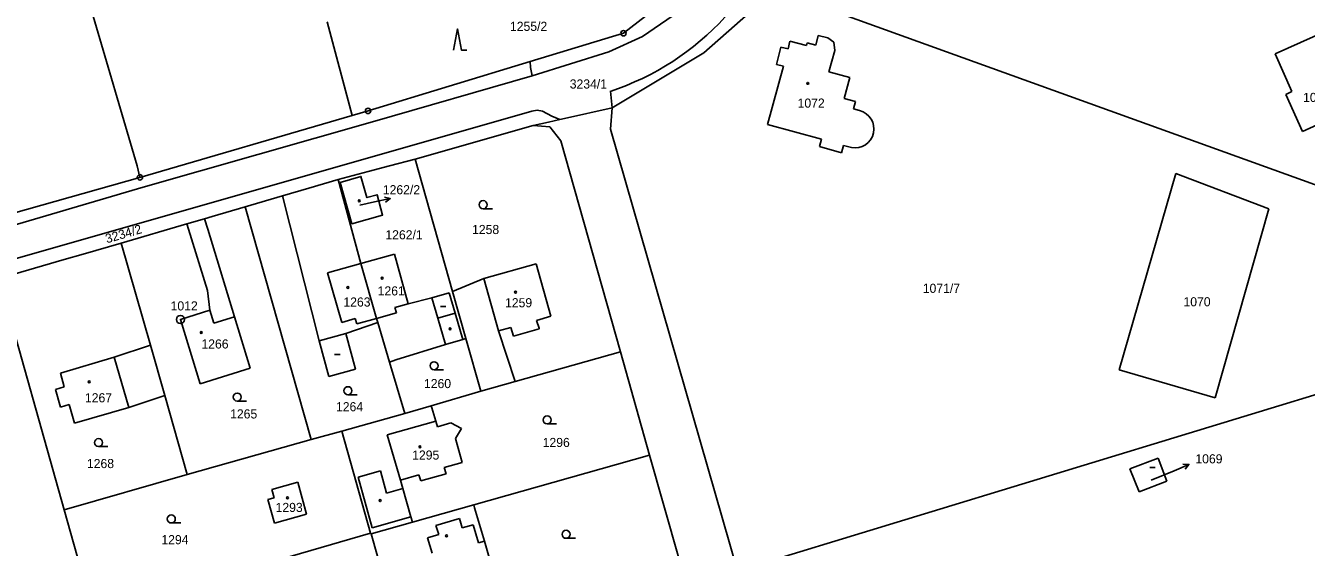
# Model space of a CAD drawing. Extents: x -736345 to -729997, y -1130177 to -1122501.
# Drawn here: x -734081.9 to -733843, y -1127003.4 to -1126906.1 of the extents above; entities that cross this region are included whole.
import ezdxf

# ---------------------------------------------------------------- set-up
doc = ezdxf.new("R2010")
doc.units = 0
for name, color, linetype in [('Vrstva 1', 7, 'Continuous'), ('Vrstva 16', 7, 'Continuous'), ('Vrstva 17', 7, 'Continuous'), ('Vrstva 18', 7, 'Continuous'), ('Vrstva 19', 7, 'Continuous'), ('Vrstva 25', 7, 'Continuous'), ('Vrstva 4', 7, 'Continuous')]:
    doc.layers.add(name, color=color, linetype=linetype)

msp = doc.modelspace()

# ---------------------------------------------------------------- linework, layer by layer
at = {"layer": 'Vrstva 1'}
for points in [[(-733954.46, -1126895.18), (-733970.34, -1126907.47)], [(-733839.9, -1126936.28), (-733942.86, -1126899.09)], [(-733955.35, -1126911.11), (-733943.93, -1126901)], [(-734061.05, -1126932.21), (-734069.58, -1126903.24)], [(-733960.11, -1126903.49), (-733966.81, -1126908.06)], [(-734020.94, -1126922.82), (-734025.63, -1126905.32)], [(-733987.77, -1126912.77), (-733970.34, -1126907.47)], [(-733966.81, -1126908.06), (-733973.09, -1126910.94)], [(-733939.3, -1126908.97), (-733939.63, -1126910.37)], [(-733936.19, -1126909.78), (-733939.3, -1126908.97)], [(-733936.07, -1126909.29), (-733936.19, -1126909.78)], [(-733934.46, -1126909.69), (-733936.07, -1126909.29)], [(-733934.01, -1126907.89), (-733934.46, -1126909.69)], [(-733932.26, -1126908.36), (-733934.01, -1126907.89)], [(-733931.14, -1126909.17), (-733932.26, -1126908.36)], [(-733930.91, -1126910.69), (-733931.14, -1126909.17)], [(-733848.81, -1126911.34), (-733839.32, -1126907.1)], [(-733973.09, -1126910.94), (-733987.4, -1126915.43)], [(-733972.46, -1126921.4), (-733955.35, -1126911.11)], [(-733940.98, -1126910.05), (-733941.81, -1126913.31)], [(-733939.63, -1126910.37), (-733940.98, -1126910.05)], [(-733932.04, -1126914.66), (-733930.91, -1126910.69)], [(-733845.65, -1126918.37), (-733848.81, -1126911.34)], [(-733987.77, -1126912.77), (-734017.99, -1126921.96)], [(-733987.77, -1126912.77), (-733987.71, -1126913.87)], [(-733987.71, -1126913.87), (-733987.4, -1126915.43)], [(-733940.52, -1126913.64), (-733943.48, -1126924.49)], [(-733941.81, -1126913.31), (-733940.52, -1126913.64)], [(-733928.14, -1126915.73), (-733932.04, -1126914.66)], [(-733929.21, -1126919.64), (-733928.14, -1126915.73)], [(-733846.78, -1126918.88), (-733845.65, -1126918.37)], [(-733843.67, -1126925.78), (-733846.78, -1126918.88)], [(-733927.08, -1126920.19), (-733929.21, -1126919.64)], [(-733927.44, -1126921.57), (-733927.08, -1126920.19)], [(-734086.4, -1126950.29), (-733987.47, -1126922.02)], [(-734020.94, -1126922.82), (-734060.54, -1126934.36)], [(-734017.99, -1126921.96), (-734020.94, -1126922.82)], [(-733986.43, -1126921.84), (-733987.47, -1126922.02)], [(-733985.45, -1126922.02), (-733986.43, -1126921.84)], [(-733983.7, -1126922.93), (-733985.45, -1126922.02)], [(-733982.22, -1126923.59), (-733984.35, -1126924.07)], [(-733982.22, -1126923.59), (-733983.7, -1126922.93)], [(-733981.34, -1126923.39), (-733982.22, -1126923.59)], [(-733972.46, -1126921.4), (-733981.34, -1126923.39)], [(-733972.76, -1126925.37), (-733972.46, -1126921.4)], [(-733926.3, -1126921.92), (-733927.44, -1126921.57)], [(-733834.24, -1126921.54), (-733843.67, -1126925.78)], [(-733987.22, -1126924.72), (-734009.22, -1126930.98)], [(-733984.35, -1126924.07), (-733987.22, -1126924.72)], [(-733984.1, -1126924.96), (-733987.22, -1126924.72)], [(-733982.04, -1126927.57), (-733984.1, -1126924.96)], [(-733949.05, -1127007.76), (-733972.76, -1126925.37)], [(-733943.48, -1126924.49), (-733933.41, -1126927.24)], [(-733970.92, -1126966.93), (-733982.04, -1126927.57)], [(-733933.41, -1126927.24), (-733933.8, -1126928.59)], [(-733929.65, -1126929.8), (-733929.31, -1126928.42)], [(-733929.31, -1126928.42), (-733927.81, -1126928.78)], [(-733933.8, -1126928.59), (-733929.65, -1126929.8)], [(-734060.54, -1126934.36), (-734061.05, -1126932.21)], [(-734013.96, -1126932.23), (-734017.96, -1126933.3)], [(-734009.22, -1126930.98), (-734013.96, -1126932.23)], [(-734009.22, -1126930.98), (-734002.23, -1126955.65)], [(-734100.05, -1126945.51), (-734060.54, -1126934.36)], [(-734023.57, -1126934.79), (-734029.06, -1126936.39)], [(-734017.96, -1126933.3), (-734023.57, -1126934.79)], [(-734019.33, -1126950.42), (-734023.57, -1126934.79)], [(-734023.19, -1126935.31), (-734019.32, -1126934.19), (-734018.2, -1126938.13), (-734016.32, -1126937.6), (-734015.27, -1126941.39), (-734020.99, -1126943.03), (-734023.19, -1126935.31)], [(-733867.32, -1126933.62), (-733877.91, -1126970.3)], [(-733849.99, -1126940.24), (-733867.32, -1126933.62)], [(-734033.92, -1126937.81), (-734040.91, -1126939.86)], [(-734029.06, -1126936.39), (-734033.92, -1126937.81)], [(-734027.13, -1126964.88), (-734033.92, -1126937.81)], [(-734040.91, -1126939.86), (-734047.08, -1126941.66)], [(-734028.58, -1126983.26), (-734040.91, -1126939.86)], [(-733859.99, -1126975.51), (-733849.99, -1126940.24)], [(-734048.49, -1126942.07), (-734051.8, -1126943.04)], [(-734047.08, -1126941.66), (-734048.49, -1126942.07)], [(-734048.49, -1126942.07), (-734047.89, -1126944.02)], [(-734051.8, -1126943.04), (-734064.03, -1126946.61)], [(-734051.5, -1126944.01), (-734051.8, -1126943.04)], [(-734047.94, -1126955.5), (-734051.5, -1126944.01)], [(-734047.89, -1126944.02), (-734042.93, -1126960.38)], [(-734064.03, -1126946.61), (-734071.14, -1126948.67)], [(-734058.59, -1126965.69), (-734064.03, -1126946.61)], [(-734074.67, -1126949.7), (-734086.84, -1126953.23)], [(-734071.14, -1126948.67), (-734074.67, -1126949.7)], [(-734013.07, -1126948.69), (-734019.33, -1126950.42)], [(-734010.49, -1126957.96), (-734013.07, -1126948.69)], [(-734016.39, -1126960.7), (-734019.33, -1126950.42)], [(-733996.39, -1126953.21), (-733986.61, -1126950.47)], [(-733986.61, -1126950.47), (-733983.89, -1126960.28)], [(-734074.66, -1126996.38), (-734086.84, -1126953.23)], [(-734002.23, -1126955.65), (-733996.39, -1126953.21)], [(-734047.5, -1126959.15), (-734047.94, -1126955.5)], [(-734006.08, -1126956.86), (-734010.49, -1126957.96)], [(-734002.85, -1126955.91), (-734006.08, -1126956.86)], [(-734001.74, -1126959.69), (-734002.85, -1126955.91)], [(-733999.75, -1126964.41), (-734002.23, -1126955.65)], [(-734053, -1126960.86), (-734047.5, -1126959.15)], [(-734049.31, -1126972.87), (-734053, -1126960.86)], [(-734042.93, -1126960.38), (-734039.97, -1126969.97)], [(-734016.17, -1126961.45), (-734022.13, -1126963.52)], [(-734016.17, -1126961.45), (-734016.39, -1126960.7)], [(-734013.99, -1126968.81), (-734016.17, -1126961.45)], [(-734000.31, -1126964.58), (-734001.74, -1126959.69)], [(-733983.89, -1126960.28), (-733986.59, -1126961.04)], [(-733986.59, -1126961.04), (-733986.1, -1126962.49)], [(-734022.13, -1126963.52), (-734020.31, -1126970.15)], [(-733991.37, -1126962.39), (-733993.68, -1126963)], [(-733993.68, -1126963), (-733990.53, -1126972.44)], [(-733990.86, -1126963.99), (-733991.37, -1126962.39)], [(-733986.06, -1126962.6), (-733990.86, -1126963.99)], [(-733986.1, -1126962.49), (-733986.06, -1126962.6)], [(-734065.33, -1126967.9), (-734058.59, -1126965.69)], [(-734055.92, -1126975.06), (-734058.59, -1126965.69)], [(-734025.32, -1126971.52), (-734027.13, -1126964.88)], [(-734012.79, -1126968.43), (-734003.54, -1126965.52)], [(-734003.54, -1126965.52), (-734000.31, -1126964.58)], [(-733999.75, -1126964.41), (-734000.31, -1126964.58)], [(-733996.97, -1126974.24), (-733999.75, -1126964.41)], [(-734075.38, -1126970.88), (-734065.33, -1126967.9)], [(-734013.99, -1126968.81), (-734012.79, -1126968.43)], [(-734011.16, -1126978.4), (-734013.99, -1126968.81)], [(-733990.53, -1126972.44), (-733970.92, -1126966.93)], [(-733965.49, -1126986.17), (-733970.92, -1126966.93)], [(-734075.38, -1126970.88), (-734074.65, -1126973.46)], [(-734039.97, -1126969.97), (-734049.31, -1126972.87)], [(-734020.31, -1126970.15), (-734025.32, -1126971.52)], [(-733949.05, -1127007.76), (-733829.93, -1126971.43)], [(-733877.91, -1126970.3), (-733859.99, -1126975.51)], [(-734074.65, -1126973.46), (-734076.32, -1126973.93)], [(-733990.53, -1126972.44), (-733996.97, -1126974.24)], [(-734076.32, -1126973.93), (-734075.38, -1126977.22)], [(-734062.62, -1126977.27), (-734055.92, -1126975.06)], [(-734055.92, -1126975.06), (-734051.71, -1126989.79)], [(-734006.23, -1126976.96), (-733996.97, -1126974.24)], [(-734075.38, -1126977.22), (-734073.72, -1126976.76)], [(-734073.72, -1126976.76), (-734072.76, -1126980.22)], [(-734072.76, -1126980.22), (-734062.62, -1126977.27)], [(-734022.9, -1126981.7), (-734011.16, -1126978.4)], [(-734011.16, -1126978.4), (-734006.23, -1126976.96)], [(-734006.12, -1126977.33), (-734006.23, -1126976.96)], [(-734005.36, -1126979.82), (-734006.12, -1126977.33)], [(-734005.03, -1126980.89), (-734005.36, -1126979.82)], [(-734002.52, -1126980.17), (-734005.03, -1126980.89)], [(-734000.54, -1126981.19), (-734002.52, -1126980.17)], [(-734051.71, -1126989.79), (-734028.58, -1126983.26)], [(-734028.58, -1126983.26), (-734022.9, -1126981.7)], [(-734017.55, -1127000.77), (-734022.9, -1126981.7)], [(-734001.66, -1126983.1), (-734000.54, -1126981.19)], [(-734000.44, -1126987.56), (-734001.66, -1126983.1)], [(-734003.82, -1126988.51), (-734000.44, -1126987.56)], [(-733998.29, -1126995.46), (-733965.49, -1126986.17)], [(-733960.02, -1127005.4), (-733965.49, -1126986.17)], [(-733870.64, -1126986.72), (-733875.87, -1126988.76)], [(-733868.97, -1126991.01), (-733870.64, -1126986.72)], [(-734051.71, -1126989.79), (-734074.66, -1126996.38)], [(-734011.96, -1126990.83), (-734008.52, -1126989.87)], [(-734008.52, -1126989.87), (-734008.17, -1126990.99)], [(-734008.17, -1126990.99), (-734003.45, -1126989.69)], [(-734003.45, -1126989.69), (-734003.82, -1126988.51)], [(-733875.87, -1126988.76), (-733874.15, -1126993.01)], [(-734035.97, -1126992.62), (-734031.11, -1126991.25)], [(-734035.52, -1126994.13), (-734035.97, -1126992.62)], [(-734031.11, -1126991.25), (-734029.45, -1126997.17)], [(-734011.96, -1126990.83), (-734011.5, -1126992.4)], [(-734010, -1126997.72), (-734011.5, -1126992.4)], [(-733874.15, -1126993.01), (-733868.97, -1126991.01)], [(-734036.69, -1126994.45), (-734035.52, -1126994.13)], [(-734035.46, -1126998.85), (-734036.69, -1126994.45)], [(-734074.66, -1126996.38), (-734069.28, -1127015.63)], [(-734029.45, -1126997.17), (-734035.46, -1126998.85)], [(-734010, -1126997.72), (-734009.72, -1126998.69)], [(-734009.72, -1126998.69), (-733998.29, -1126995.46)], [(-733998.12, -1126996.02), (-733998.29, -1126995.46)], [(-733996.27, -1127002.25), (-733998.12, -1126996.02)], [(-734017.41, -1127000.87), (-734009.72, -1126998.69)], [(-734052.88, -1127011), (-734017.55, -1127000.77)], [(-734017.55, -1127000.77), (-734017.41, -1127000.87)], [(-734017.41, -1127000.87), (-734011.98, -1127019.94)], [(-733994.93, -1127007.02), (-733996.27, -1127002.25)]]:
    msp.add_lwpolyline(points, dxfattribs=at)
msp.add_arc((-733927.139, -1126925.332), 3.513, 258.96922, 76.18584, dxfattribs=at)
at = {"layer": 'Vrstva 16'}
for points in [[(-734019.52, -1126939.56), (-734016.77, -1126938.96)], [(-733871.9, -1126990.87), (-733867.64, -1126989.08)]]:
    msp.add_lwpolyline(points, dxfattribs=at)
at = {"layer": 'Vrstva 25'}
for points in [[(-734002.05, -1126910.66), (-734001.3, -1126906.66), (-734000.55, -1126910.66), (-733999.55, -1126910.66)], [(-734016.77, -1126938.96), (-734013.839, -1126938.321)], [(-734014.923, -1126938.046), (-734013.839, -1126938.321), (-734014.71, -1126939.022)], [(-733996.53, -1126940.21), (-733994.78, -1126940.21)], [(-734004.46, -1126958.45), (-734003.46, -1126958.45)], [(-734024.22, -1126967.39), (-734023.22, -1126967.39)], [(-734005.68, -1126970.25), (-734003.93, -1126970.25)], [(-734042.4, -1126976.1), (-734040.65, -1126976.1)], [(-734021.75, -1126974.91), (-734020, -1126974.91)], [(-733984.58, -1126980.37), (-733982.83, -1126980.37)], [(-734068.26, -1126984.59), (-734066.51, -1126984.59)], [(-733867.64, -1126989.08), (-733864.873, -1126987.923)], [(-733865.988, -1126987.847), (-733864.873, -1126987.923), (-733865.602, -1126988.77)], [(-733872.19, -1126988.52), (-733871.19, -1126988.52)], [(-734054.69, -1126998.84), (-734052.94, -1126998.84)], [(-733981.06, -1127001.7), (-733979.31, -1127001.7)]]:
    msp.add_lwpolyline(points, dxfattribs=at)
for centre, radius in [((-733970.34, -1126907.47), 0.5), ((-733970.34, -1126907.47), 0.032), ((-733935.97, -1126916.83), 0.175), ((-734017.99, -1126921.96), 0.5), ((-734017.99, -1126921.96), 0.032), ((-734060.54, -1126934.36), 0.5), ((-734060.54, -1126934.36), 0.032), ((-734019.62, -1126938.74), 0.175), ((-733996.53, -1126939.46), 0.75), ((-734015.36, -1126953.18), 0.175), ((-734021.75, -1126954.91), 0.175), ((-733990.48, -1126955.78), 0.175), ((-734052.98, -1126960.88), 0.75), ((-734052.98, -1126960.88), 0.032), ((-734049.1, -1126963.31), 0.175), ((-734002.7, -1126962.61), 0.175), ((-734005.68, -1126969.5), 0.75), ((-734070, -1126972.51), 0.175), ((-734021.75, -1126974.16), 0.75), ((-734042.4, -1126975.35), 0.75), ((-733984.58, -1126979.62), 0.75), ((-734068.26, -1126983.84), 0.75), ((-734008.31, -1126984.63), 0.175), ((-734033.02, -1126994.14), 0.175), ((-734015.74, -1126994.66), 0.175), ((-734054.69, -1126998.09), 0.75), ((-734003.34, -1127001.24), 0.175), ((-733981.06, -1127000.95), 0.75)]:
    msp.add_circle(centre, radius, dxfattribs=at)
at = {"layer": 'Vrstva 4'}
for points in [[(-733987.4, -1126915.43), (-734017.16, -1126923.98)], [(-733972.77, -1126918.3), (-733972.46, -1126921.4)], [(-734017.16, -1126923.98), (-734059.96, -1126936.17)], [(-734059.96, -1126936.17), (-734099.49, -1126947.8)], [(-734019.33, -1126950.42), (-734025.53, -1126952.18)], [(-734025.53, -1126952.18), (-734022.9, -1126961.45)], [(-733993.68, -1126963), (-733996.39, -1126953.21)], [(-734004.97, -1126960.63), (-734006.08, -1126956.86)], [(-734046.77, -1126961.55), (-734047.5, -1126959.15)], [(-734010.49, -1126957.96), (-734012.98, -1126958.67)], [(-734012.98, -1126958.67), (-734012.71, -1126959.62)], [(-734042.93, -1126960.38), (-734046.77, -1126961.55)], [(-734022.9, -1126961.45), (-734020.42, -1126960.72)], [(-734020.42, -1126960.72), (-734020.11, -1126961.69)], [(-734016.39, -1126960.7), (-734020.11, -1126961.69)], [(-734012.71, -1126959.62), (-734016.39, -1126960.7)], [(-734001.74, -1126959.69), (-734004.97, -1126960.63)], [(-734004.97, -1126960.63), (-734003.54, -1126965.52)], [(-734022.13, -1126963.52), (-734027.13, -1126964.88)], [(-734065.33, -1126967.9), (-734062.62, -1126977.27)], [(-734005.36, -1126979.82), (-734014.43, -1126982.4)], [(-734014.43, -1126982.4), (-734011.96, -1126990.83)], [(-734015.68, -1126989.13), (-734019.85, -1126990.29)], [(-734019.85, -1126990.29), (-734017.21, -1126999.73)], [(-734014.53, -1126993.26), (-734015.68, -1126989.13)], [(-734011.5, -1126992.4), (-734014.53, -1126993.26)], [(-734017.21, -1126999.73), (-734010, -1126997.72)], [(-734000.91, -1126998), (-734005.32, -1126999.28)], [(-734005.32, -1126999.28), (-734004.82, -1127000.99)], [(-734000.41, -1126999.75), (-734000.91, -1126998)], [(-733998.41, -1126999.18), (-734000.41, -1126999.75)], [(-733997.41, -1127002.57), (-733998.41, -1126999.18)], [(-734004.82, -1127000.99), (-734006.88, -1127001.59)], [(-734006.88, -1127001.59), (-734006.03, -1127004.5)], [(-733996.27, -1127002.25), (-733997.41, -1127002.57)]]:
    msp.add_lwpolyline(points, dxfattribs=at)
msp.add_arc((-733988.456, -1126870.692), 50.125, 288.14314, 347.08217, dxfattribs=at)

# ---------------------------------------------------------------- texts
at = {"layer": 'Vrstva 16'}
for s, p in [('1262/2', (-734015.238, -1126937.52)), ('1069', (-733863.67, -1126987.72))]:
    msp.add_text(s, height=1.7, dxfattribs=at).set_placement(p)
at = {"layer": 'Vrstva 17'}
msp.add_text('1012', height=1.7, dxfattribs=at).set_placement((-734054.82, -1126959.19))
at = {"layer": 'Vrstva 18'}
for s, p in [('1255/2', (-733991.52, -1126907.04)), ('3234/1', (-733980.37, -1126917.79)), ('1262/1', (-734014.758, -1126945.93)), ('1258', (-733998.59, -1126944.94)), ('1071/7', (-733914.52, -1126955.91)), ('1070', (-733865.89, -1126958.42)), ('1260', (-734007.56, -1126973.68)), ('1265', (-734043.72, -1126979.34)), ('1264', (-734023.97, -1126978)), ('1296', (-733985.42, -1126984.67)), ('1268', (-734070.43, -1126988.6)), ('1294', (-734056.54, -1127002.8))]:
    msp.add_text(s, height=1.7, dxfattribs=at).set_placement(p)
msp.add_text('3234/2', height=1.7, rotation=16.30013, dxfattribs=at).set_placement((-734066.705, -1126946.682))
at = {"layer": 'Vrstva 19'}
for s, height, p in [('1071/2', 1.7, (-733843.58, -1126920.3)), ('1072', 1.7, (-733937.87, -1126921.36)), ('1262/2', 0.1, (-734019.534, -1126939.36)), ('1261', 1.7, (-734016.2, -1126956.39)), ('1263', 1.7, (-734022.59, -1126958.47)), ('1259', 1.7, (-733992.44, -1126958.6)), ('1266', 1.7, (-734049.07, -1126966.29)), ('1267', 1.7, (-734070.8, -1126976.33)), ('1295', 1.7, (-734009.76, -1126987.02)), ('1069', 0.1, (-733871.7, -1126990.67)), ('1293', 1.7, (-734035.24, -1126996.79))]:
    msp.add_text(s, height=height, dxfattribs=at).set_placement(p)

doc.saveas('drawing.dxf')
